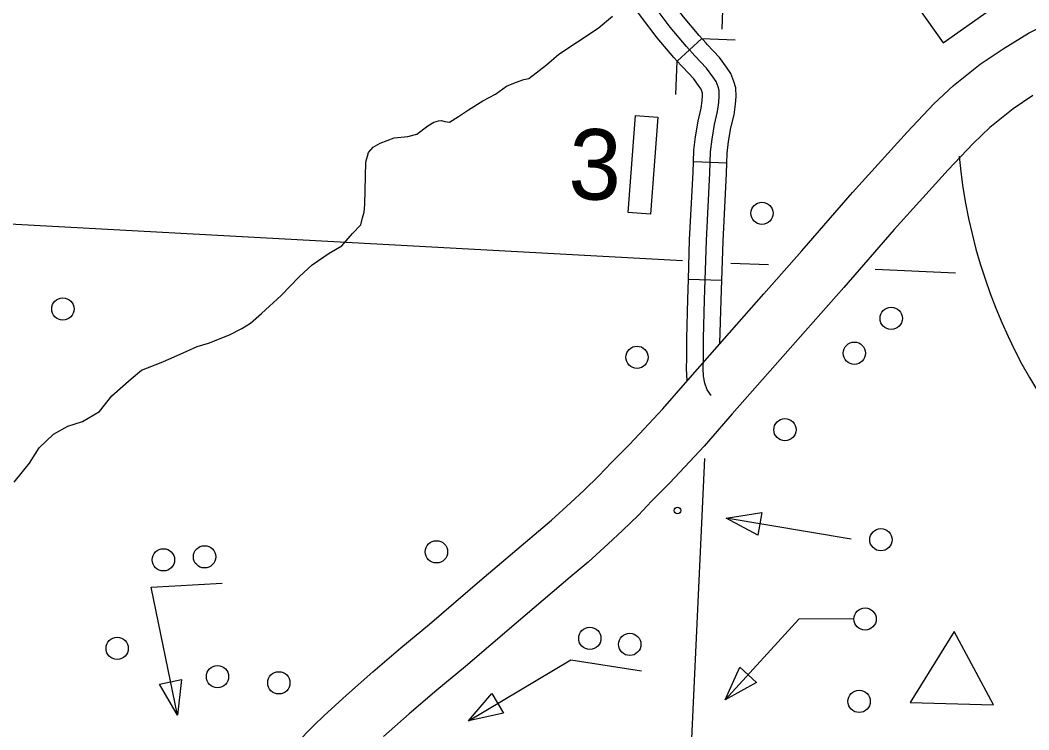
# Model space of a CAD drawing. Extents: x 653372 to 905732, y 627442 to 787275.
# Drawn here: x 702988 to 707517, y 765892 to 769081 of the extents above; entities that cross this region are included whole.
import ezdxf

# ---------------------------------------------------------------- set-up
doc = ezdxf.new("R2010")
doc.units = 0
for name, color, linetype in [('15', 7, 'Continuous'), ('32', 7, 'Continuous'), ('35', 7, 'Continuous'), ('38', 7, 'Continuous'), ('5', 7, 'Continuous'), ('56', 7, 'Continuous'), ('57', 7, 'Continuous'), ('58', 7, 'Continuous'), ('63', 7, 'Continuous')]:
    doc.layers.add(name, color=color, linetype=linetype)

msp = doc.modelspace()

# ---------------------------------------------------------------- linework, layer by layer
at = {"layer": '15'}
for points in [[(704224.5, 765827.9), (704308, 765912.7), (704350.9, 765955.4), (704452.9, 766048.4), (704571.2, 766152.8), (704697.6, 766261), (704825.7, 766367.8), (705052.4, 766562.2), (705295.6, 766768.6), (705373.7, 766834.5), (705459.3, 766912.3), (705520.5, 766968.9), (705586.5, 767033), (705643.5, 767093.5), (705723.8, 767174.1), (705789.7, 767244.9), (705873.9, 767334.4), (705996.1, 767476.1), (706326.4, 767851.3), (706497.5, 768044.4), (706725.1, 768306.3), (706970.5, 768577.8), (707089.6, 768704.8), (707178.4, 768787.4), (707297.7, 768883.9), (707401.1, 768952.8), (707515.4, 769022.1), (707600.1, 769066.2)], [(707535.2, 768741.7), (707445.9, 768682.2), (707342.4, 768598.5), (707266.1, 768527.5), (707154.4, 768408.5), (706912.2, 768140.4), (706685.4, 767879.5), (706513.8, 767685.8), (706184.6, 767311.8), (706059.7, 767167.1), (705972.3, 767074.1), (705903.9, 767000.6), (705823, 766919.5), (705764.6, 766857.5), (705692.5, 766787.5), (705628.3, 766728), (705538.4, 766646.4), (705457.1, 766577.8), (705214.6, 766372), (704987.2, 766176.9), (704859, 766070), (704735.2, 765964.1), (704619.8, 765862.3)]]:
    msp.add_lwpolyline(points, dxfattribs=at)
at = {"layer": '32'}
for p, q in [((706048.6, 768998), (705937.5, 768897.3)), ((706160.7, 768438.5), (706010.8, 768444.2)), ((706138.4, 767911.6), (705988.5, 767916.1))]:
    msp.add_line(p, q, dxfattribs=at)
for points in [[(706067.5, 768977.2), (706036.1, 769011.9), (705965.6, 769095.9), (705898.4, 769184.2), (705833.9, 769271.3), (705797.5, 769321.3), (705765.1, 769371.8), (705757.1, 769385.1)], [(705956.4, 768876.5), (705923, 768913.3), (705848.4, 769002.2), (705778.4, 769094.1), (705713, 769182.5), (705673.6, 769236.6), (705635, 769296.8)], [(706090.4, 767394), (706072.2, 767420.3), (706061.7, 767449.5), (706056.5, 767480.8), (706054.5, 767515.8), (706056.6, 767559), (706055.5, 767650.2), (706060.8, 767824.6), (706068.8, 768090.3), (706084, 768395.1), (706087.6, 768490), (706094.6, 768546.8), (706104.9, 768611.8), (706119.6, 768670.6), (706125.4, 768711.4), (706127, 768739.4), (706126.2, 768765.3), (706121.4, 768781.4), (706112.3, 768805.9), (706098.4, 768826.1), (706070, 768864.9), (706017.8, 768920.4), (705979.6, 768962.6), (705907, 769049), (705838.4, 769139.2)], [(706160.7, 768438.5), (706162.4, 768484), (706168.9, 768536.3), (706178.5, 768596.8), (706193.3, 768656.2), (706200.1, 768704), (706202, 768738.4), (706200.9, 768777.3), (706192.5, 768805.2), (706179.4, 768840.7), (706159.6, 768869.5), (706127.8, 768913), (706072.9, 768971.3), (706067.5, 768977.2)], [(706010.8, 768444.2), (706012.8, 768496.1), (706020.3, 768557.3), (706031.4, 768626.7), (706045.9, 768684.9), (706050.7, 768718.8), (706051.9, 768740.5), (706051.5, 768753.2), (706050.3, 768757.5), (706045.2, 768771.2), (706037.3, 768782.7), (706012.2, 768816.9), (705962.7, 768869.5), (705956.3, 768876.5)], [(705988.5, 767916.1), (705993.8, 768093.3), (706009.1, 768398.4), (706010.8, 768444.2)], [(706138.4, 767911.6), (706143.7, 768087.3), (706158.9, 768391.8), (706160.7, 768438.5)], [(705982.6, 767460.7), (705979.4, 767515.4), (705981.6, 767560.3), (705980.5, 767650.8), (705985.8, 767826.9), (705988.5, 767916.1)], [(706129.9, 767628.1), (706135.8, 767822.4), (706138.4, 767911.6)]]:
    msp.add_lwpolyline(points, dxfattribs=at)
at = {"layer": '35'}
for points in [[(703620.4, 767543.4), (703666.4, 767562.9), (703735.9, 767594.3), (703783, 767614.3), (703833.8, 767630.3), (703928.6, 767667.1), (703983.5, 767695.1), (704022.4, 767719.1), (704071.7, 767762.6), (704160.5, 767844.1), (704242.3, 767929.2), (704299.5, 767980.9), (704375.8, 768034.2), (704431.6, 768067.6), (704480.2, 768122.5), (704517.9, 768161), (704525.5, 768193.1), (704533, 768218.4), (704535.1, 768252.8), (704539.7, 768443.5), (704551.7, 768486.9), (704572.2, 768510.7), (704604, 768528.8), (704667.2, 768552.8), (704728.3, 768558.6), (704768.3, 768568.8), (704818.2, 768606.2), (704845.3, 768622.9), (704865.7, 768628.2), (704880.2, 768630.1), (704895.3, 768625.1), (704915.8, 768622.2), (704955.4, 768647.6), (705001.2, 768677.5), (705065, 768719), (705121.5, 768748.6), (705172.1, 768783.7), (705211.4, 768800.8), (705249.9, 768814.9), (705272.2, 768819.5), (705351.3, 768879.6), (705406.9, 768928.3), (705490.8, 768983.7), (705582.6, 769044.9), (705647.9, 769098.3)], [(702961.1, 767005.5), (703029.2, 767090.3), (703072.6, 767159.7), (703136.9, 767220.3), (703202.6, 767256.2), (703268, 767277.8), (703343.6, 767321.9), (703399.1, 767393.2), (703486.7, 767468.7), (703532.5, 767508.5), (703620.4, 767543.4)]]:
    msp.add_lwpolyline(points, dxfattribs=at)
at = {"layer": '38'}
for points in [[(706048.6, 768998), (706198.5, 768991.9)], [(705932.1, 768746.5), (705938.3, 768896.4)]]:
    msp.add_lwpolyline(points, dxfattribs=at)
at = {"layer": '5'}
for points in [[(706284.4, 773230.7), (706137.8, 769039.9)], [(705961.6, 767999.2), (702803.1, 768172.4)], [(706348, 767980.9), (706179.3, 767988.2)], [(707187.3, 767944.7), (706826.4, 767960.3)], [(706060.5, 767111.1), (705996.3, 765724.6)]]:
    msp.add_lwpolyline(points, dxfattribs=at)
at = {"layer": '56'}
for p, q in [((706158.3, 766843.4), (706317.7, 766868.2)), ((706317.7, 766868.2), (706300.7, 766767.7)), ((706300.7, 766767.7), (706158.3, 766843.4)), ((706153.6, 766026.6), (706218.7, 766174.1)), ((706218.7, 766174.1), (706294.2, 766105.6)), ((703613, 766098), (703712.9, 766118.6)), ((703693.8, 765958.5), (703613, 766098)), ((703712.9, 766118.6), (703693.8, 765958.5)), ((706294.2, 766105.6), (706153.6, 766026.6)), ((705000.6, 765933.3), (705105.9, 766055.5)), ((705105.9, 766055.5), (705158.1, 765967.8)), ((705158.1, 765967.8), (705000.6, 765933.3))]:
    msp.add_line(p, q, dxfattribs=at)
msp.add_lwpolyline([(705751.4, 768652.6), (705851.1, 768645), (705817.9, 768208.8), (705718.1, 768216.4)], close=True, dxfattribs=at)
for points in [[(706719.4, 766748.6), (706158.3, 766843.4)], [(703693.8, 765958.5), (703575.7, 766532.8), (703895.1, 766551.8)], [(706729.5, 766391.7), (706483.4, 766389.8), (706153.6, 766026.6)], [(705000.6, 765933.3), (705460.7, 766207.5), (705777.5, 766157.2)]]:
    msp.add_lwpolyline(points, dxfattribs=at)
for centre, radius in [((706318.5, 768213.3), 50), ((703179.7, 767783.4), 50), ((706898.8, 767741.2), 50), ((706733.5, 767584.5), 50), ((705757.7, 767566.4), 50), ((706421.6, 767240.8), 50), ((705939.3, 766877.5), 15), ((706852.6, 766746.4), 50), ((703815.9, 766669.8), 50), ((704857, 766692), 50), ((703631.2, 766656.1), 50), ((706781.6, 766390.1), 50), ((705545.6, 766303.1), 50), ((703423.5, 766258.4), 50), ((705725, 766276.1), 50), ((703874.1, 766131.3), 50), ((704149.4, 766103.4), 50), ((706754.8, 766020), 50)]:
    msp.add_circle(centre, radius, dxfattribs=at)
at = {"layer": '57'}
msp.add_lwpolyline([(706983.8, 766015.4), (707358.7, 766004.2), (707181, 766334.4)], close=True, dxfattribs=at)
at = {"layer": '58'}
msp.add_lwpolyline([(707132.3, 768979.4), (707339.9, 769125.8), (707262.7, 769235.3), (707164.5, 769166.1), (707095.4, 769264.2), (706986, 769187.1)], close=True, dxfattribs=at)
at = {"layer": '63'}
msp.add_arc((709642, 768696.1), 2448.6, 185.3058, 290.2772, dxfattribs=at)

# ---------------------------------------------------------------- texts
at = {"layer": '56'}
msp.add_text('3', height=316.8, rotation=358.28, dxfattribs=at).set_placement((705447, 768278.2))

doc.saveas('drawing.dxf')
